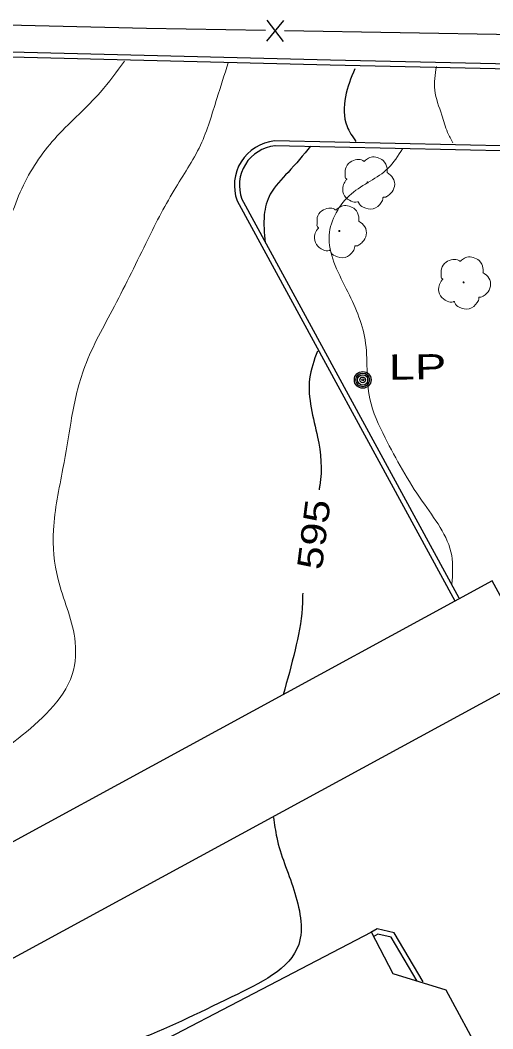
# Model space of a CAD drawing. Extents: x 2361708 to 2370558, y 6977955 to 6991887.
# Drawn here: x 2369642.1 to 2369732.3, y 6991300.2 to 6991492.9 of the extents above; entities that cross this region are included whole.
import ezdxf
from ezdxf.enums import TextEntityAlignment as Align

# ---------------------------------------------------------------- set-up
doc = ezdxf.new("R2010")
doc.units = 0
doc.header["$LTSCALE"] = 1.9
for name, color, linetype, lineweight in [('11', 7, 'Continuous', 25), ('17', 7, 'Continuous', 25), ('2', 7, 'Continuous', 25), ('20', 7, 'Continuous', 25), ('29', 7, 'Continuous', 13), ('31', 7, 'Continuous', 13), ('35', 7, 'Continuous', 13)]:
    doc.layers.add(name, color=color, linetype=linetype, lineweight=lineweight)

msp = doc.modelspace()

# ---------------------------------------------------------------- linework, layer by layer
at = {"layer": '11'}
msp.add_lwpolyline([(2369732.214, 6991385.783), (2369575.717, 6991300.58), (2369585.051, 6991283.438), (2369741.558, 6991368.601)], close=True, dxfattribs=at)
for points in [[(2369713.317, 6991310.73), (2369709.161, 6991318.701), (2369644.658, 6991285.055), (2369649.466, 6991275.83), (2369646.576, 6991265.372)], [(2369711.036, 6991284.617), (2369730.238, 6991294.98), (2369723.437, 6991307.586), (2369713.317, 6991310.73)]]:
    msp.add_lwpolyline(points, dxfattribs=at)
at = {"layer": '17'}
for p, q in [((2369692.393, 6991492.87), (2369689.12, 6991488.918)), ((2369689.192, 6991492.919), (2369692.321, 6991488.868)), ((2369752.554, 6991489.882), (2369692.561, 6991490.891))]:
    msp.add_line(p, q, dxfattribs=at)
msp.add_lwpolyline([(2369688.961, 6991490.957), (2369666.186, 6991491.339), (2369628.975, 6991492.246)], dxfattribs=at)
at = {"layer": '2'}
for p, q in [((2369803.22, 6991467.393), (2369690.652, 6991469.851)), ((2369803.199, 6991466.433), (2369690.631, 6991468.892)), ((2369683.52, 6991458.393), (2369725.12, 6991381.965)), ((2369684.366, 6991458.851), (2369725.884, 6991382.582))]:
    msp.add_line(p, q, dxfattribs=at)
for points in [[(2369607.176, 6991486.748), (2369701.304, 6991484.394), (2369801.55, 6991482.148)], [(2369607.197, 6991487.708), (2369701.325, 6991485.354), (2369801.571, 6991483.108)], [(2369719.072, 6991309.225), (2369713.533, 6991318.562), (2369710.245, 6991319.341), (2369709.032, 6991318.63)], [(2369717.901, 6991309.323), (2369712.911, 6991317.726), (2369710.405, 6991318.322), (2369709.47, 6991317.773)]]:
    msp.add_lwpolyline(points, dxfattribs=at)
for radius in [8.517, 7.557]:
    msp.add_arc((2369691.498, 6991461.377), radius, 95.70061, 200.50664, dxfattribs=at)
at = {"layer": '20'}
for radius in [1.6, 1.3, 1, 0.539, 0.192]:
    msp.add_circle((2369707.497, 6991424.19), radius, dxfattribs=at)
at = {"layer": '29'}
for centre in [(2369708.428, 6991461.931), (2369703.036, 6991452.639), (2369726.751, 6991442.834)]:
    msp.add_circle(centre, 0.1, dxfattribs=at)
for points in [[(2369704.462, 6991462.503), (2369704.482, 6991462.513), (2369704.402, 6991462.582), (2369704.166, 6991463.21), (2369704.204, 6991464.491), (2369705.091, 6991465.789), (2369706.396, 6991466.272), (2369707.518, 6991466.082), (2369707.749, 6991465.954), (2369707.82, 6991465.955), (2369707.869, 6991465.995), (2369708.216, 6991466.289), (2369709.082, 6991466.737), (2369710.293, 6991466.669), (2369711.409, 6991466.079), (2369712.142, 6991464.656), (2369712.15, 6991463.796)], [(2369712.14, 6991463.816), (2369713.28, 6991462.757), (2369713.565, 6991461.169), (2369712.858, 6991459.842), (2369712.203, 6991459.296), (2369711.536, 6991459.08), (2369711.385, 6991459.069), (2369711.366, 6991458.959), (2369711.045, 6991458.055), (2369709.506, 6991456.89), (2369707.613, 6991457.173), (2369706.714, 6991458.114), (2369706.643, 6991458.243), (2369706.523, 6991458.222), (2369705.312, 6991458.341), (2369704.042, 6991459.339), (2369703.697, 6991460.975), (2369704.067, 6991461.999), (2369704.393, 6991462.442), (2369704.462, 6991462.493)], [(2369699.07, 6991453.211), (2369699.09, 6991453.221), (2369699.01, 6991453.29), (2369698.774, 6991453.918), (2369698.811, 6991455.198), (2369699.699, 6991456.497), (2369701.004, 6991456.98), (2369702.126, 6991456.79), (2369702.358, 6991456.663), (2369702.428, 6991456.663), (2369702.477, 6991456.704), (2369702.825, 6991456.997), (2369703.69, 6991457.446), (2369704.901, 6991457.377), (2369706.016, 6991456.787), (2369706.75, 6991455.364), (2369706.759, 6991454.504)], [(2369706.748, 6991454.524), (2369707.888, 6991453.465), (2369708.173, 6991451.878), (2369707.466, 6991450.551), (2369706.811, 6991450.005), (2369706.143, 6991449.788), (2369705.994, 6991449.777), (2369705.974, 6991449.667), (2369705.653, 6991448.764), (2369704.114, 6991447.599), (2369702.221, 6991447.881), (2369701.322, 6991448.822), (2369701.251, 6991448.952), (2369701.131, 6991448.93), (2369699.92, 6991449.049), (2369698.651, 6991450.047), (2369698.305, 6991451.684), (2369698.675, 6991452.707), (2369699.001, 6991453.15), (2369699.07, 6991453.201)], [(2369722.785, 6991443.406), (2369722.805, 6991443.416), (2369722.724, 6991443.486), (2369722.488, 6991444.114), (2369722.526, 6991445.394), (2369723.414, 6991446.693), (2369724.719, 6991447.175), (2369725.841, 6991446.986), (2369726.072, 6991446.858), (2369726.142, 6991446.859), (2369726.192, 6991446.899), (2369726.539, 6991447.192), (2369727.405, 6991447.64), (2369728.616, 6991447.572), (2369729.731, 6991446.983), (2369730.465, 6991445.559), (2369730.473, 6991444.699)], [(2369730.463, 6991444.719), (2369731.603, 6991443.66), (2369731.888, 6991442.073), (2369731.18, 6991440.746), (2369730.526, 6991440.2), (2369729.858, 6991439.984), (2369729.708, 6991439.972), (2369729.689, 6991439.862), (2369729.367, 6991438.959), (2369727.828, 6991437.794), (2369725.936, 6991438.076), (2369725.037, 6991439.018), (2369724.966, 6991439.147), (2369724.846, 6991439.126), (2369723.635, 6991439.244), (2369722.365, 6991440.242), (2369722.019, 6991441.879), (2369722.389, 6991442.903), (2369722.716, 6991443.346), (2369722.785, 6991443.396)]]:
    msp.add_spline(points, degree=3, dxfattribs=at)
at = {"layer": '31', "lineweight": 25}
for points in [[(2369705.971, 6991483.608), (2369704.192, 6991478.271), (2369704.496, 6991472.633), (2369706.204, 6991469.739)], [(2369697.532, 6991468.847), (2369693.229, 6991463.836), (2369689.849, 6991459.694), (2369688.696, 6991455.743), (2369688.896, 6991450.444)], [(2369698.844, 6991429.708), (2369697.364, 6991424.413), (2369698.871, 6991413.257), (2369699.309, 6991404.041), (2369699.156, 6991403.22)], [(2369696.035, 6991383.419), (2369695.932, 6991380.598), (2369694.577, 6991372.604), (2369692.319, 6991364.033)], [(2369690.482, 6991340.604), (2369691.078, 6991336.769), (2369694.343, 6991326.79), (2369695.273, 6991316.338), (2369682.498, 6991306.326), (2369663.528, 6991297.765), (2369652.649, 6991293.481), (2369642.867, 6991286.268), (2369637.904, 6991282.381)]]:
    msp.add_spline(points, degree=3, dxfattribs=at)
at = {"layer": '35'}
for points in [[(2369661.975, 6991485.109), (2369657.401, 6991479.166), (2369649.17, 6991470.797), (2369642.69, 6991461.405), (2369638.225, 6991450.362), (2369625.011, 6991432.835), (2369617.763, 6991421.016), (2369616.884, 6991411.387), (2369616.987, 6991402.697), (2369617.301, 6991389.68), (2369615.584, 6991374.672), (2369612.293, 6991364.281), (2369605.784, 6991351.458), (2369598.077, 6991339.604), (2369592.312, 6991332.769), (2369586.631, 6991323.394), (2369578.81, 6991317.11), (2369575.768, 6991315.221)], [(2369681.829, 6991484.758), (2369679.644, 6991477.958), (2369676.519, 6991469.057), (2369671.47, 6991460.419), (2369666.077, 6991450.257), (2369659.649, 6991437.455), (2369654.157, 6991426.042), (2369651.799, 6991416.319), (2369650.245, 6991407.284), (2369648.447, 6991395.526), (2369649.317, 6991386.064), (2369652.494, 6991374.884), (2369652.02, 6991367.919), (2369647.764, 6991361.158), (2369635.274, 6991350.629), (2369626.487, 6991342.875), (2369614.896, 6991332.424), (2369609.131, 6991321.429), (2369607.942, 6991318.087)], [(2369721.578, 6991484.056), (2369721.261, 6991479.564), (2369722.596, 6991474.796), (2369723.707, 6991471.486), (2369724.697, 6991469.476)], [(2369715.107, 6991468.364), (2369712.323, 6991464.598), (2369705.339, 6991459.741), (2369701.093, 6991451.84), (2369704.351, 6991441.621), (2369707.954, 6991431.835), (2369708.851, 6991420.593), (2369711.782, 6991413.15), (2369718.838, 6991401.057), (2369724.487, 6991390.64), (2369724.539, 6991385.18)], [(2369745.566, 6991353.029), (2369743.344, 6991345.907), (2369742.622, 6991334.54), (2369740.923, 6991325.013), (2369740.271, 6991316.776), (2369739.017, 6991306.684), (2369738.589, 6991301.26), (2369737.524, 6991289.079), (2369733.012, 6991284.116), (2369731.156, 6991282.528)]]:
    msp.add_spline(points, degree=3, dxfattribs=at)

# ---------------------------------------------------------------- texts
at = {"layer": '20', "width": 1.4}
msp.add_text('  LP', height=4.8, rotation=0.545, dxfattribs=at).set_placement((2369707.497, 6991424.19))
at = {"layer": '31', "width": 1.25}
msp.add_text(' 595 ', height=4.8, rotation=82.705, dxfattribs=at).set_placement((2369700.529, 6991394.375), align=Align.CENTER)

doc.saveas('drawing.dxf')
